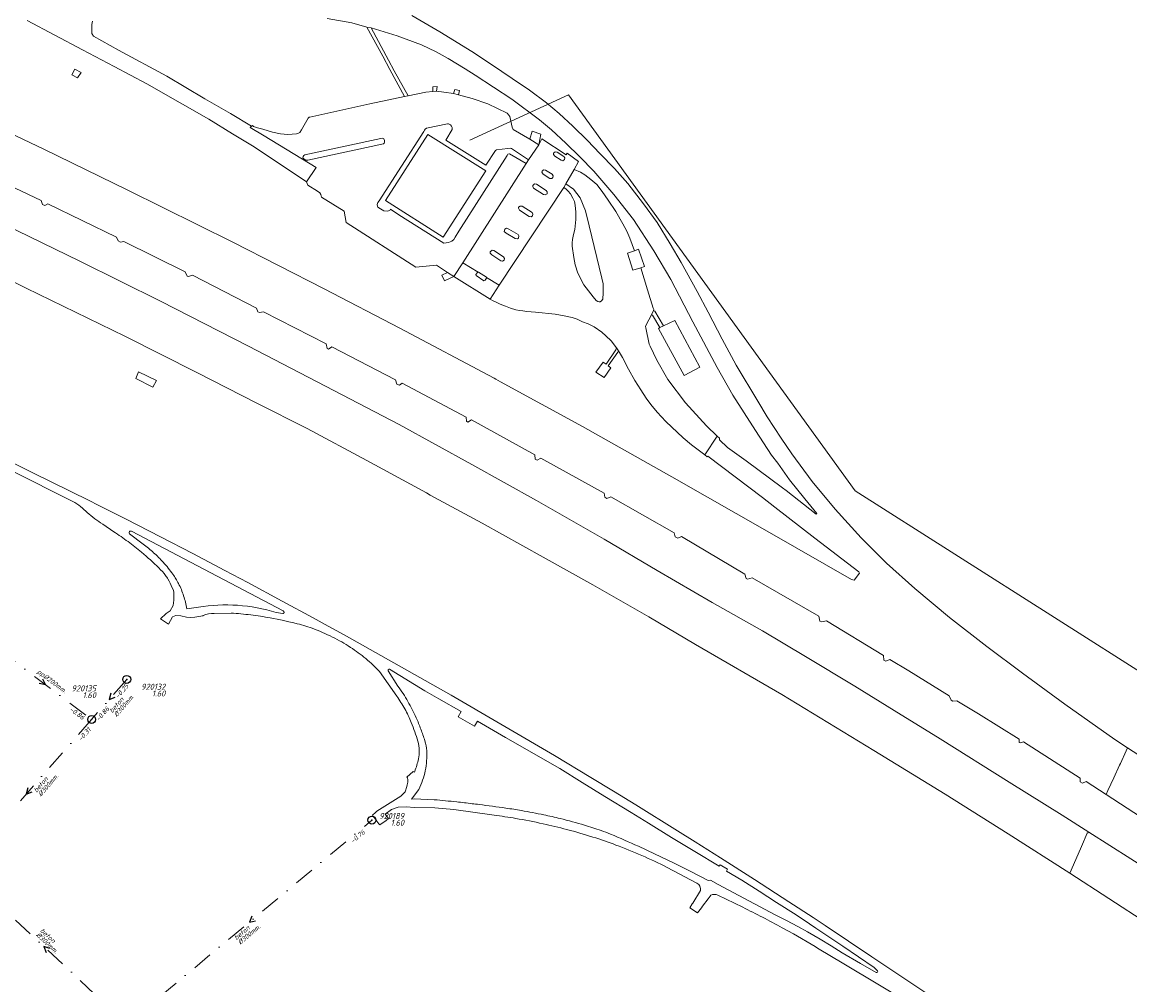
# Model space of a CAD drawing. Extents: x 148869 to 161638, y 453607 to 469810.
# Tile 733 of 1056: x 154697 to 154975, y 468410 to 468652. Entities that reach past the tile are written whole.
import ezdxf
from ezdxf.enums import TextEntityAlignment as Align
from ezdxf.lldxf.tags import DXFTag

# ---------------------------------------------------------------- set-up
doc = ezdxf.new("R2010")
doc.units = 0
doc.header["$PDMODE"] = 32
doc.header["$PDSIZE"] = 2
doc.linetypes.add('RI-VWA', pattern=[11, 5, -3, 0, -3])
doc.layers.get('0').update_dxf_attribs({"linetype": 'CONTINUOUS'})
for name, color, linetype in [('B-OI-RI-BOB-T18-niet meenemen', 252, 'CONTINUOUS'), ('B-OI-RI-DIAMETER-T18-niet meenemen', 252, 'CONTINUOUS'), ('B-OI-RI-MATERIAAL-T18-niet meenemen', 252, 'CONTINUOUS'), ('B-OI-RI-STROOMRICHTING-S-niet meenemen', 252, 'CONTINUOUS'), ('B-OI-RI-VWA_PUTDEKSELHOOGTE-T25-niet meenemen', 252, 'CONTINUOUS'), ('gs dwa', 252, 'CONTINUOUS')]:
    doc.layers.add(name, color=color, linetype=linetype)
for name, color, linetype, lineweight in [('B-OI-RI-DRUKLEIDING-G-niet meenemen', 190, 'RI-PERS', 18), ('B-OI-RI-VACUUMLEIDING-G-niet meenemen', 190, 'RI-VACUUM', 18), ('B-OI-RI-VWA_TRANSPORTLEIDING-G-niet meenemen', 252, 'RI-VWA', 18), ('B-RO-VH-VERHARDING_GESLOTEN-GV', 251, 'CONTINUOUS', 18), ('B-RO-VH-VERHARDING_HALFVERHARDING_GRIND-GV', 251, 'CONTINUOUS', 18), ('B-RO-VH-VERHARDING_OPEN-GV', 251, 'CONTINUOUS', 18)]:
    doc.layers.add(name, color=color, linetype=linetype, lineweight=lineweight)
doc.styles.add('iso15', font='ISO.shx', dxfattribs={"oblique": 15})
doc.styles.add('NLCS-ISO-M750_CURSIEF', font='NLCS-ISO.ttf', dxfattribs={"oblique": 15})
tags = doc.linetypes.add('RI-PERS', pattern='A,7,-2,["P",Standard,S=1.8,R=0,X=-0.5,Y=-0.9],-2,7,-2,[102,NLCS.SHX,S=1,R=180,X=0,Y=0],-2', length=22).pattern_tags.tags
tags[6] = DXFTag(74, 10)
tags = doc.linetypes.add('RI-VACUUM', pattern='A,7,-2,["V",Standard,S=1.8,R=0,X=-0.5,Y=-0.9],-2,7,-2,[102,NLCS.SHX,S=1,R=180,X=0,Y=0],-2', length=22).pattern_tags.tags
tags[6] = DXFTag(74, 10)

# ---------------------------------------------------------------- blocks, each defined once
blk = doc.blocks.new('ACMAP_ANN_TEMPLATE_diam')
at = {"color": 0, "linetype": 'ByBlock', "style": 'iso15', "oblique": 15}
blk.add_attdef('diam', (0.5, -1.3), '', height=1.2, dxfattribs=at)
blk = doc.blocks.new('ACMAP_ANN_TEMPLATE_mat')
at = {"color": 0, "linetype": 'ByBlock', "style": 'iso15', "oblique": 15}
blk.add_attdef('mat', (0.5, 0.2), '', height=1.2, dxfattribs=at)
blk = doc.blocks.new('ACMAP_ANN_TEMPLATE_nap-l')
at = {"color": 0, "linetype": 'ByBlock', "style": 'iso15', "oblique": 15}
blk.add_attdef('nap-l', (3.3, 0.2), '', height=1.2, dxfattribs=at)
blk = doc.blocks.new('ACMAP_ANN_TEMPLATE_nap-r')
at = {"color": 0, "linetype": 'ByBlock', "style": 'iso15', "oblique": 15}
blk.add_attdef('nap-r', text='', height=1.2, dxfattribs=at).set_placement((-4.1, 0.2), align=Align.RIGHT)
blk = doc.blocks.new('ACMAP_ANN_TEMPLATE_puth-dwa')
at = {"color": 0, "linetype": 'ByBlock', "style": 'iso15', "oblique": 15}
blk.add_attdef('puth-dwa', text='', height=1.5, dxfattribs=at).set_placement((2.7, 1), align=Align.RIGHT)
blk = doc.blocks.new('ACMAP_ANN_TEMPLATE_putnr-dwa')
at = {"color": 0, "linetype": 'ByBlock', "style": 'iso15', "oblique": 15}
blk.add_attdef('putnr-dwa', text='', height=1.5, dxfattribs=at).set_placement((2.7, 2.7), align=Align.RIGHT)

msp = doc.modelspace()

# ---------------------------------------------------------------- linework, layer by layer
at = {"layer": 'B-OI-RI-DRUKLEIDING-G-niet meenemen'}
for p, q in [((154833.84, 468633.56), (154809.09, 468622.16)), ((154905.91, 468534), (154833.84, 468633.56)), ((155069.91, 468429.75), (154905.91, 468534))]:
    msp.add_line(p, q, dxfattribs=at)
at = {"layer": 'B-OI-RI-STROOMRICHTING-S-niet meenemen'}
for points in [[(154701.71, 468486.73), (154702.42, 468485.29), (154700.84, 468485.58)], [(154718.85, 468483.14), (154718.45, 468481.58), (154719.94, 468482.19)], [(154698.01, 468459.33), (154697.6, 468457.77), (154699.09, 468458.38)], [(154754.32, 468427.07), (154753.67, 468425.59), (154755.24, 468425.96)], [(154703.56, 468419.01), (154702.02, 468419.46), (154702.58, 468417.96)]]:
    msp.add_lwpolyline(points, dxfattribs=at)
at = {"layer": 'B-OI-RI-VACUUMLEIDING-G-niet meenemen'}
for p, q in [((154833.84, 468633.56), (154809.09, 468622.16)), ((154905.91, 468534), (154833.84, 468633.56)), ((155069.91, 468429.75), (154905.91, 468534))]:
    msp.add_line(p, q, dxfattribs=at)
at = {"layer": 'B-OI-RI-VWA_TRANSPORTLEIDING-G-niet meenemen'}
for p, q in [((154690.81, 468494.02), (154714.04, 468476.55)), ((154722.85, 468486.62), (154714.04, 468476.55)), ((154714.04, 468476.55), (154681.16, 468438.99)), ((154722.88, 468399.94), (154784.47, 468451.25)), ((154722.88, 468399.94), (154681.16, 468438.99))]:
    msp.add_line(p, q, dxfattribs=at)
at = {"layer": 'B-RO-VH-VERHARDING_GESLOTEN-GV', "flags": 128}
for points in [[(154773.22, 468652.78), (154779.4, 468651.72), (154783.22, 468650.59), (154784.28, 468650.4), (154790.86, 468648.45), (154796.9, 468646.17), (154800.65, 468644.4), (154803.61, 468642.71), (154807.9, 468640.15), (154810.42, 468638.54), (154819.66, 468632.48), (154826.6, 468627.3), (154829.57, 468624.76), (154833.21, 468621.46), (154836.76, 468618.01), (154840.24, 468614.37), (154845.29, 468608.5), (154850.2, 468602.2), (154855.29, 468594.32), (154859.57, 468587.17), (154865.14, 468576.52), (154871.28, 468565.04), (154875.18, 468558.05), (154880.86, 468549.16), (154884.92, 468543.02), (154886.47, 468540.95), (154889.46, 468536.8), (154893.3, 468532), (154896.26, 468528.3), (154896.14, 468528.18), (154888.56, 468534.09), (154887.62, 468534.75), (154878.57, 468541.6), (154873.85, 468544.95), (154871.8, 468546.87), (154871.8, 468547.29), (154871.22, 468547.79), (154868.15, 468543.1), (154868.74, 468542.61), (154868.87, 468542.76), (154882.64, 468532.32), (154885.74, 468529.95), (154895.82, 468522.11), (154906.85, 468513.7), (154906.99, 468513.3), (154905.7, 468511.56), (154904.97, 468511.78), (154884.37, 468523.52), (154859.82, 468537.52), (154837.37, 468550.16), (154816.79, 468561.45), (154815.58, 468562.12), (154815.23, 468562.31), (154791.45, 468574.96), (154772.47, 468584.84), (154749.54, 468596.52), (154723.09, 468609.64), (154702.04, 468619.91), (154681.12, 468629.8)], [(154684.87, 468614.81), (154701.36, 468607.02), (154701.7, 468606), (154702.23, 468605.72), (154702.99, 468606.15), (154720.26, 468597.77), (154720.66, 468596.85), (154721.32, 468596.55), (154722.15, 468596.72), (154737.57, 468589.05), (154738.03, 468588), (154738.35, 468587.88), (154739.36, 468588.23), (154755.48, 468579.93), (154755.79, 468579.06), (154756.24, 468578.87), (154757.24, 468579.02), (154772.99, 468571.02), (154773.24, 468569.82), (154773.55, 468569.67), (154774.38, 468570.27), (154790.43, 468561.92), (154790.73, 468560.88), (154791.39, 468560.61), (154792.08, 468561.1), (154808.15, 468552.54), (154808.27, 468551.5), (154808.62, 468551.29), (154809.5, 468551.88), (154825.45, 468543.11), (154825.53, 468542), (154825.99, 468541.76), (154826.96, 468542.28), (154842.85, 468533.43), (154843.03, 468532.4), (154843.55, 468532.11), (154844.54, 468532.49), (154860.47, 468523.5), (154860.69, 468522.43), (154861.32, 468522.16), (154862.27, 468522.54), (154878.21, 468513.05), (154878.52, 468512), (154878.85, 468511.84), (154880.06, 468512.16), (154896.76, 468502.5), (154897.08, 468501.28), (154897.46, 468501.07), (154898.7, 468501.35), (154913.03, 468492.63), (154913.14, 468491.46), (154913.66, 468491.17), (154914.64, 468491.61), (154919.37, 468488.76), (154929.55, 468482.46), (154930.07, 468481.39), (154930.47, 468481.17), (154931.47, 468481.24), (154936.94, 468477.93), (154947.17, 468471.59), (154947.15, 468470.79), (154947.35, 468470.64), (154948.19, 468470.92), (154962.44, 468461.8), (154962.5, 468460.85), (154963.03, 468460.55), (154963.95, 468460.92), (154969, 468457.73), (154969.43, 468458.67), (154970.9, 468461.87), (154972.39, 468465.1), (154972.58, 468465.51), (154974.04, 468468.7), (154974.39, 468469.46), (154971.21, 468471.54), (154958.64, 468480.41), (154947.94, 468488.16), (154939.03, 468494.88), (154929.63, 468502.18), (154920.89, 468509.51), (154913.84, 468515.86), (154907.41, 468522.25), (154900.92, 468529.4), (154895.15, 468536.35), (154890.04, 468543.34), (154887.3, 468547.24), (154883.81, 468552.61), (154881.46, 468556.56), (154876.05, 468565.64), (154872.5, 468572.17), (154869.01, 468578.91), (154866.21, 468584.15), (154862.21, 468591.43), (154859.45, 468596.14), (154856.15, 468601.46), (154852.7, 468606.19), (154848.8, 468611.26), (154845.43, 468615.07), (154841.77, 468618.87), (154838.66, 468622.13), (154834.97, 468625.71), (154831.51, 468628.85), (154828.36, 468631.58), (154824.06, 468634.74), (154819.76, 468637.72), (154814.5, 468641.22), (154809.62, 468644.45), (154801.51, 468649.45), (154794.53, 468653.55)], [(154697.84, 468652.24), (154711.75, 468644.88), (154719.73, 468640.66), (154727.91, 468636.31), (154736.27, 468631.54), (154743.45, 468627.42), (154749.47, 468623.8), (154754.91, 468620.47), (154768.05, 468611.71), (154770.42, 468615.29), (154757.41, 468623.3), (154753.9, 468625.38), (154754.22, 468625.72), (154748.9, 468628.89), (154742.49, 468632.61), (154732.89, 468638.29), (154720.8, 468644.84), (154714.49, 468648.34), (154714.11, 468648.97), (154714.05, 468650.46), (154714.09, 468651.24), (154714.24, 468652.08)], [(154679.96, 468593.58), (154697.58, 468585), (154722.35, 468572.88), (154740.51, 468563.76), (154755.52, 468556.08), (154768.23, 468549.68), (154783.2, 468541.66), (154798.21, 468533.49), (154799.12, 468532.91), (154812.2, 468525.91), (154827.52, 468517.34), (154840.02, 468510.42), (154854.09, 468502.34), (154865.81, 468495.43), (154887.53, 468482.85), (154910.63, 468468.78), (154928.52, 468457.75), (154944.37, 468447.82), (154959.88, 468437.9), (154961.38, 468441.34), (154962.82, 468444.64), (154964.26, 468447.94), (154964.63, 468448.23), (154957.95, 468452.49), (154944.65, 468460.76), (154927.26, 468471.71), (154915.76, 468478.81), (154905.86, 468484.93), (154893.48, 468492.41), (154882.67, 468498.81), (154869.97, 468505.95), (154856.17, 468514.01), (154842.82, 468521.89), (154825.82, 468531.59), (154809.56, 468540.63), (154791.34, 468550.68), (154774.88, 468559.29), (154753.46, 468570.4), (154731.32, 468581.67), (154711.03, 468591.77), (154692.11, 468601)], [(154983.82, 468463.3), (154974.39, 468469.46), (154974.04, 468468.7), (154972.58, 468465.51), (154972.39, 468465.1), (154970.9, 468461.87), (154969.43, 468458.67), (154969, 468457.73), (154979.56, 468450.82)]]:
    msp.add_lwpolyline(points, dxfattribs=at)
for points in [[(154711.42, 468639.23), (154709.77, 468639.99), (154709.09, 468638.62), (154710.52, 468637.83)], [(154826.4, 468620.99), (154823.86, 468617.25), (154823.22, 468616.31), (154807.3, 468591.35), (154811.17, 468588.99), (154811.26, 468589.03), (154813.26, 468587.73), (154813.25, 468587.68), (154816.49, 468585.7), (154832.68, 468610.26), (154833.23, 468611.22), (154835.3, 468614.78), (154836.38, 468616.79), (154833.56, 468618.93), (154833.28, 468618.53), (154827.2, 468622.52)], [(154830.55, 468619.26), (154831.03, 468619.17), (154832.67, 468618.09), (154832.96, 468617.74), (154832.9, 468617.33), (154832.42, 468617), (154832.04, 468617.13), (154830.42, 468618.18), (154830.11, 468618.59), (154830.14, 468618.9)], [(154827.56, 468614.75), (154828.11, 468614.67), (154829.75, 468613.6), (154830.03, 468613.22), (154829.94, 468612.8), (154829.68, 468612.51), (154829.17, 468612.51), (154827.5, 468613.62), (154827.14, 468614.12), (154827.22, 468614.4)], [(154825.37, 468611.2), (154825.87, 468611.1), (154828.27, 468609.53), (154828.52, 468609.19), (154828.48, 468608.72), (154828.02, 468608.45), (154827.6, 468608.52), (154825.12, 468610.11), (154824.89, 468610.53), (154824.94, 468610.8)], [(154821.76, 468605.63), (154822.26, 468605.56), (154824.72, 468603.98), (154824.9, 468603.54), (154824.86, 468603.16), (154824.48, 468602.9), (154823.99, 468603.01), (154821.54, 468604.61), (154821.32, 468605.06), (154821.34, 468605.31)], [(154821.22, 468598.5), (154821.39, 468598.1), (154821.32, 468597.58), (154821.04, 468597.39), (154820.48, 468597.43), (154818.23, 468598.83), (154817.75, 468599.26), (154817.86, 468599.79), (154818.29, 468600.05), (154818.9, 468599.8)], [(154814.67, 468594.49), (154815.09, 468594.45), (154817.58, 468592.88), (154817.82, 468592.46), (154817.69, 468592), (154817.28, 468591.78), (154816.88, 468591.84), (154814.57, 468593.35), (154814.21, 468593.77), (154814.23, 468594.15)], [(154850.43, 468594.34), (154848.71, 468593.76), (154850.08, 468589.54), (154852.05, 468590.07), (154853, 468590.46), (154851.49, 468594.74)], [(154857.73, 468575.53), (154856.83, 468575.12), (154856.5, 468574.8), (154862.94, 468563), (154866.9, 468565.13), (154860.61, 468576.82)], [(154725.18, 468562.26), (154729.38, 468560.08), (154730.35, 468561.73), (154725.82, 468563.97)], [(154996.99, 468413.55), (154999.92, 468416.02), (155002.81, 468418.45), (155005.65, 468420.83), (155006.17, 468421.27), (154991, 468431.5), (154964.63, 468448.23), (154964.26, 468447.94), (154962.82, 468444.64), (154961.38, 468441.34), (154959.88, 468437.9), (154979.45, 468425.18)]]:
    msp.add_lwpolyline(points, close=True, dxfattribs=at)
at = {"layer": 'B-RO-VH-VERHARDING_HALFVERHARDING_GRIND-GV', "flags": 128}
for points in [[(154664.45, 468553.44), (154679.48, 468546.23), (154679.75, 468545.78), (154681.71, 468544.8), (154682.76, 468544.68), (154707.8, 468532.12)], [(154925.16, 468406.82), (154917.64, 468411.88), (154910.12, 468416.92), (154898.37, 468424.78), (154895.36, 468426.77), (154889.28, 468430.74), (154880.6, 468436.34), (154872.1, 468441.77), (154865.72, 468445.8), (154861.31, 468448.55), (154850.77, 468455.06), (154845.15, 468458.51), (154839.53, 468461.94), (154830.36, 468467.52), (154804.42, 468482.64), (154777.47, 468497.83), (154773.51, 468500), (154769.71, 468502.08), (154761.92, 468506.3), (154753.26, 468510.96), (154747.49, 468514.03), (154739.46, 468518.25), (154731.36, 468522.45), (154722.73, 468526.88), (154715.64, 468530.46), (154713.44, 468531.56), (154699.25, 468538.55), (154690.77, 468542.74)], [(154711.7, 468529.7), (154712.94, 468528.59)], [(154716.81, 468525.61), (154719.61, 468523.73)], [(154726.97, 468520.62), (154723.59, 468523.25)], [(154724.03, 468523.87), (154762.2, 468503.85)], [(154734.3, 468509.68), (154734.57, 468509.07), (154734.63, 468508.85)], [(154734.7, 468507.36), (154734.68, 468506.53), (154734.49, 468505.19), (154733.8, 468503.83), (154732.73, 468503.18), (154731.34, 468501.85)], [(154733.34, 468500.49), (154734.32, 468502.34), (154735.16, 468502.69), (154736.46, 468502.57), (154737.88, 468502.3), (154738.94, 468502.2), (154739.98, 468502.26), (154741.97, 468502.64), (154742.06, 468502.67)], [(154740.87, 468504.78), (154737.96, 468504.38)], [(154744.84, 468503.21), (154749.09, 468503.28)], [(154762.07, 468503.15), (154760.42, 468503.47)], [(154767.89, 468500), (154769.42, 468499.48)], [(154786.4, 468488.59), (154790.7, 468482.45)], [(154791.02, 468484.94), (154788.58, 468488.81)], [(154788.87, 468489.23), (154797.79, 468483.76), (154801.3, 468481.73), (154806.87, 468478.52), (154806.12, 468477.23), (154810.24, 468474.85), (154810.98, 468476.14), (154818.08, 468472.04), (154831.68, 468464.19), (154837.35, 468460.69), (154843.04, 468457.2), (154849.59, 468453.2), (154853.98, 468450.51), (154859.8, 468446.92), (154865.61, 468443.32), (154871.77, 468439.69), (154871.98, 468440.02), (154873.87, 468438.88), (154873.56, 468438.39), (154877.46, 468436.12), (154881.83, 468433.35), (154886.19, 468430.56), (154891.07, 468427.4), (154894.41, 468425.2), (154896.06, 468424.1), (154902.79, 468419.56), (154906.73, 468416.89), (154910.67, 468414.21), (154911.55, 468413.32)], [(154795.23, 468463.51), (154795.14, 468463.28), (154794.83, 468463.46), (154793.22, 468462.02), (154793.38, 468461.84), (154793.52, 468461.39), (154793.47, 468460.77), (154793.34, 468460.15), (154793.25, 468459.7), (154792.79, 468458.35), (154791.78, 468457.25), (154785.72, 468453.46), (154785.34, 468453.14), (154784.58, 468452.48)], [(154800.13, 468456.38), (154800.1, 468456.39), (154795.13, 468456.58), (154794.39, 468456.48), (154796.24, 468458.95)], [(154786.44, 468450.03), (154788.02, 468451.16), (154788.64, 468451.62), (154788.4, 468451.95), (154787.82, 468452.76), (154789.43, 468453.93), (154791.08, 468454.47), (154793.16, 468454.57), (154795.08, 468454.43), (154800.31, 468454.31), (154805.07, 468453.9), (154815.21, 468452.49)], [(154911.24, 468412.94), (154907.29, 468415.21), (154902.62, 468417.89), (154899.88, 468419.62), (154897.1, 468421.31), (154893.91, 468423.17), (154891.55, 468424.49), (154888.69, 468425.99), (154885.8, 468427.42), (154871.5, 468435.1), (154869.58, 468436.18), (154868.99, 468436.05), (154864.66, 468438.31), (154860.28, 468440.5), (154855.49, 468442.8), (154851.46, 468444.66)], [(154858.69, 468439.36), (154866.15, 468435.43)], [(154867.03, 468433.53), (154865.11, 468430.41), (154865, 468430.23), (154865, 468430.23), (154864.39, 468429.23), (154866.33, 468427.94), (154867.27, 468429.22), (154867.58, 468429.63), (154868.96, 468431.49), (154869.46, 468432.16), (154869.63, 468432.39)], [(154871.39, 468432.36), (154877.68, 468429.33)], [(154887.59, 468424.2), (154890.4, 468422.63), (154895.86, 468419.45), (154896.49, 468419.07), (154903.05, 468415.1), (154920.14, 468404.86), (154922.81, 468401.89), (154925.57, 468398.83), (154928.49, 468395.36), (154928.59, 468395.25), (154930.7, 468392.75), (154931.29, 468391.63), (154932.77, 468388.83), (154933.4, 468386.49)]]:
    msp.add_lwpolyline(points, dxfattribs=at)
at = {"layer": 'B-RO-VH-VERHARDING_HALFVERHARDING_GRIND-GV'}
for points in [[(154707.8, 468532.12, -0.075933), (154711.7, 468529.7)], [(154712.94, 468528.59, 0.038129), (154716.81, 468525.61)], [(154719.61, 468523.73, -0.016905), (154723.19, 468521.26)], [(154723.45, 468523.61, -0.539814), (154724.03, 468523.87)], [(154723.59, 468523.25, -0.27291), (154723.45, 468523.61)], [(154723.19, 468521.26, -0.017029), (154726.6, 468518.57)], [(154729.62, 468518.48, 0.027109), (154726.97, 468520.62)], [(154726.6, 468518.57, -0.016678), (154730.91, 468514.66)], [(154732.03, 468516.07, 0.026747), (154729.62, 468518.48)], [(154730.91, 468514.66, -0.038243), (154732.62, 468512.74)], [(154734.46, 468513.04, 0.027105), (154732.03, 468516.07)], [(154732.62, 468512.74, -0.037534), (154733.19, 468511.87)], [(154733.19, 468511.87, -0.016033), (154734.3, 468509.68)], [(154735.88, 468510.72, 0.038988), (154734.46, 468513.04)], [(154737.16, 468507.63, 0.039278), (154735.88, 468510.72)], [(154734.63, 468508.85, -0.047323), (154734.73, 468507.88)], [(154734.73, 468507.88, -0.025144), (154734.7, 468507.36)], [(154737.96, 468504.38, 0.036653), (154737.16, 468507.63)], [(154760.42, 468503.47, 0.11523), (154740.87, 468504.78)], [(154742.06, 468502.67, -0.137547), (154744.84, 468503.21)], [(154749.09, 468503.28, -0.015375), (154754.02, 468502.84)], [(154754.02, 468502.84, -0.015515), (154758.93, 468502.09)], [(154762.29, 468503.24, -0.159639), (154762.07, 468503.15)], [(154762.2, 468503.85, -0.516399), (154762.29, 468503.24)], [(154731.34, 468501.85, -0.003902), (154733.34, 468500.49)], [(154758.93, 468502.09, -0.015557), (154765.68, 468500.62)], [(154765.68, 468500.62, -0.015724), (154767.89, 468500)], [(154769.42, 468499.48, -0.027181), (154774.58, 468497.26)], [(154774.58, 468497.26, -0.029651), (154779.09, 468494.68)], [(154779.09, 468494.68, -0.029258), (154782.92, 468491.85)], [(154782.92, 468491.85, -0.029253), (154786.4, 468488.59)], [(154788.58, 468488.81, -0.662134), (154788.87, 468489.23)], [(154793.51, 468481.09, 0.026513), (154791.02, 468484.94)], [(154790.7, 468482.45, -0.028486), (154792.73, 468479.21)], [(154795.58, 468477, 0.02645), (154793.51, 468481.09)], [(154792.73, 468479.21, -0.02882), (154794.37, 468475.77)], [(154794.37, 468475.77, -0.02827), (154796, 468471.06)], [(154796.77, 468474.09, 0.021205), (154795.58, 468477)], [(154797.78, 468471.2, 0.013098), (154796.77, 468474.09)], [(154796, 468471.06, -0.061104), (154796.35, 468468.76)], [(154798.24, 468468.68, 0.065404), (154797.78, 468471.2)], [(154796.16, 468466.63, -0.039454), (154795.23, 468463.51)], [(154796.35, 468468.76, -0.0615), (154796.16, 468466.63)], [(154797.87, 468463.68, 0.064674), (154798.24, 468468.68)], [(154796.24, 468458.95, 0.064471), (154797.87, 468463.68)], [(154805.78, 468455.83, 0.004417), (154800.13, 468456.38)], [(154809.65, 468455.38, 0.003191), (154805.78, 468455.83)], [(154811.42, 468455.17, 0.001186), (154809.65, 468455.38)], [(154818.17, 468454.26, 0.004295), (154811.42, 468455.17)], [(154784.58, 468452.48, -0.002733), (154786.44, 468450.03)], [(154815.21, 468452.49, -0.010691), (154820.62, 468451.67)], [(154822.04, 468453.65, 0.007982), (154818.17, 468454.26)], [(154827.67, 468452.58, 0.007832), (154822.04, 468453.65)], [(154831.8, 468451.65, 0.010385), (154827.67, 468452.58)], [(154820.62, 468451.67, -0.010824), (154827.47, 468450.34)], [(154827.47, 468450.34, -0.011831), (154833.47, 468448.89)], [(154837.88, 468450, 0.010359), (154831.8, 468451.65)], [(154842.07, 468448.64, 0.014776), (154837.88, 468450)], [(154833.47, 468448.89, -0.011753), (154840.01, 468446.99)], [(154840.01, 468446.99, -0.013292), (154845.79, 468444.99)], [(154844.44, 468447.72, 0.014705), (154842.07, 468448.64)], [(154851.46, 468444.66, 0.004852), (154844.44, 468447.72)], [(154845.79, 468444.99, -0.013505), (154852.31, 468442.34)], [(154852.31, 468442.34, -0.013212), (154858.69, 468439.36)], [(154866.15, 468435.43, -0.340605), (154867.03, 468433.53)], [(154869.63, 468432.39, -0.220141), (154871.39, 468432.36)], [(154877.68, 468429.33, -0.005772), (154882.66, 468426.82)], [(154882.66, 468426.82, -0.005695), (154887.59, 468424.2)], [(154911.55, 468413.32, -0.858502), (154911.24, 468412.94)]]:
    msp.add_lwpolyline(points, format="xyb", dxfattribs=at)
at = {"layer": 'B-RO-VH-VERHARDING_OPEN-GV', "flags": 128}
for points in [[(154784.28, 468650.4), (154783.22, 468650.59), (154787.22, 468643.34), (154788.99, 468639.97), (154792.63, 468633.12), (154793.57, 468633.32), (154790.06, 468639.6), (154788.62, 468642.28)], [(154823.86, 468617.25), (154826.4, 468620.99), (154824.15, 468622.44), (154820.01, 468624.86), (154819.86, 468625), (154819.71, 468625.48), (154819.12, 468628.17), (154818.88, 468628.44), (154818.43, 468628.99), (154813.59, 468631.31), (154809.7, 468632.66), (154806.23, 468633.62), (154804.99, 468633.91), (154802.55, 468634.25), (154800.73, 468634.46), (154799.81, 468634.43), (154798.06, 468634.27), (154793.57, 468633.32), (154792.63, 468633.12), (154783.94, 468631.32), (154768.91, 468627.99), (154768.7, 468627.97), (154768.43, 468627.69), (154766.79, 468624.78), (154766.36, 468624.1), (154766.02, 468623.97), (154765.51, 468623.8), (154763.33, 468623.61), (154761.49, 468623.77), (154759.46, 468624.19), (154757.07, 468624.91), (154755.7, 468625.27), (154754.7, 468625.65), (154754.46, 468625.84), (154754.22, 468625.72), (154753.9, 468625.38), (154757.41, 468623.3), (154770.42, 468615.29), (154768.05, 468611.71), (154768.39, 468610.9), (154770.81, 468609.38), (154771.38, 468608.95), (154771.65, 468608.53), (154771.81, 468607.87), (154777.48, 468604.32), (154777.96, 468601.48), (154795.52, 468590.23), (154800.69, 468590.75), (154803.47, 468588.93), (154805.09, 468587.89), (154807.3, 468591.35), (154823.22, 468616.31), (154819.07, 468618.74), (154818.63, 468618.69), (154818.48, 468618.35), (154806.35, 468599.27), (154805.39, 468597.81), (154805.04, 468597.22), (154804.59, 468596.83), (154803.7, 468596.49), (154802.52, 468596.25), (154791.23, 468603.41), (154789.17, 468604.82), (154788.98, 468604.54), (154788.3, 468604.36), (154787.47, 468604.42), (154786.59, 468604.9), (154785.99, 468605.3), (154785.84, 468605.61), (154785.8, 468605.98), (154785.87, 468606.23), (154785.96, 468606.49), (154786.3, 468606.91), (154797.49, 468624.38), (154797.65, 468624.69), (154797.87, 468624.92), (154798.16, 468625.21), (154803.47, 468626.31), (154803.71, 468626.28), (154804.19, 468626.02), (154804.45, 468625.7), (154804.61, 468625.33), (154804.68, 468624.9), (154803.02, 468622.15), (154813.07, 468615.91), (154815.53, 468619.61), (154815.78, 468619.75), (154818.65, 468620.08), (154819.24, 468620.16), (154819.57, 468620.07)], [(154800.73, 468634.46), (154800.9, 468635.64), (154799.8, 468635.57), (154799.81, 468634.43)], [(154804.99, 468633.91), (154806.23, 468633.62), (154806.45, 468634.63), (154805.31, 468634.96)], [(154823.86, 468617.25), (154819.57, 468620.07), (154819.24, 468620.16), (154818.65, 468620.08), (154815.78, 468619.75), (154815.53, 468619.61), (154813.07, 468615.91), (154803.02, 468622.15), (154804.68, 468624.9), (154804.61, 468625.33), (154804.45, 468625.7), (154804.19, 468626.02), (154803.71, 468626.28), (154803.47, 468626.31), (154798.16, 468625.21), (154797.87, 468624.92), (154797.65, 468624.69), (154797.49, 468624.38), (154786.3, 468606.91), (154785.96, 468606.49), (154785.87, 468606.23), (154785.8, 468605.98), (154785.84, 468605.61), (154785.99, 468605.3), (154786.59, 468604.9), (154787.47, 468604.42), (154788.3, 468604.36), (154788.98, 468604.54), (154789.17, 468604.82), (154791.23, 468603.41), (154802.52, 468596.25), (154803.7, 468596.49), (154804.59, 468596.83), (154805.04, 468597.22), (154805.39, 468597.81), (154806.35, 468599.27), (154818.48, 468618.35), (154818.63, 468618.69), (154819.07, 468618.74), (154823.22, 468616.31)], [(154787.03, 468622.69), (154786.71, 468622.59), (154767.65, 468618.46), (154767.36, 468618.32), (154767.23, 468618.11), (154767.15, 468617.72), (154767.46, 468617.37), (154767.88, 468617.16), (154768.39, 468617.17), (154787.37, 468621.22), (154787.55, 468621.39), (154787.65, 468621.59), (154787.65, 468622.11), (154787.5, 468622.5), (154787.3, 468622.62)], [(154787.03, 468622.69), (154787.3, 468622.62), (154787.5, 468622.5), (154787.65, 468622.11), (154787.65, 468621.59), (154787.55, 468621.39), (154787.37, 468621.22), (154768.39, 468617.17), (154767.88, 468617.16), (154767.46, 468617.37), (154767.15, 468617.72), (154767.23, 468618.11), (154767.36, 468618.32), (154767.65, 468618.46), (154786.71, 468622.59)], [(154813.11, 468614.49), (154802.4, 468597.79), (154787.85, 468606.99), (154798.5, 468623.59)], [(154824.15, 468622.44), (154826.4, 468620.99), (154826.9, 468623.73), (154824.73, 468624.46)], [(154830.55, 468619.26), (154830.14, 468618.9), (154830.11, 468618.59), (154830.42, 468618.18), (154832.04, 468617.13), (154832.42, 468617), (154832.9, 468617.33), (154832.96, 468617.74), (154832.67, 468618.09), (154831.03, 468619.17)], [(154871.22, 468547.79), (154868.54, 468550.41), (154863.26, 468556.14), (154858.82, 468562.04), (154856.11, 468566.9), (154854.38, 468570.36), (154854.18, 468570.91), (154853.3, 468574.97), (154853.25, 468575.34), (154853.36, 468575.78), (154854.7, 468578.31), (154855.23, 468579.36), (154855.3, 468579.61), (154855.15, 468579.92), (154853.76, 468584.59), (154852.05, 468590.07), (154850.08, 468589.54), (154848.71, 468593.76), (154850.43, 468594.34), (154849.29, 468597.52), (154848.52, 468599.3), (154847.56, 468601.17), (154845.75, 468604.22), (154843.83, 468607.1), (154842.35, 468609.27), (154841.01, 468611.03), (154839.5, 468612.31), (154837.96, 468613.45), (154836.91, 468614.14), (154835.3, 468614.78), (154833.23, 468611.22), (154835.17, 468609.86), (154836.79, 468607.71), (154838.11, 468604.43), (154839.08, 468600.61), (154842.27, 468587.49), (154842.58, 468586.03), (154842.61, 468583.83), (154842.48, 468582.2), (154842.16, 468581.76), (154841.86, 468581.56), (154841.57, 468581.53), (154841.23, 468581.61), (154840.84, 468581.84), (154840.1, 468582.79), (154837.77, 468585.85), (154836.26, 468588.76), (154835.59, 468590.87), (154835.19, 468592.7), (154834.77, 468595.5), (154834.78, 468596.39), (154834.87, 468597.24), (154835.14, 468598.49), (154835.45, 468599.75), (154835.69, 468602.24), (154835.72, 468604.09), (154835.53, 468605.82), (154835.35, 468606.8), (154834.96, 468607.61), (154834.4, 468608.67), (154833.82, 468609.37), (154833.32, 468609.86), (154832.68, 468610.26), (154816.49, 468585.7), (154814.19, 468582.21), (154814.77, 468581.85), (154815.7, 468581.44), (154816.74, 468580.95), (154818.07, 468580.43), (154819.31, 468579.98), (154820.62, 468579.55), (154821.57, 468579.34), (154822.37, 468579.25), (154823.44, 468579.11), (154825.6, 468578.95), (154830.55, 468578.48), (154832.79, 468578.05), (154834.78, 468577.61), (154836.02, 468577.19), (154837.4, 468576.55), (154838.79, 468576.03), (154840.33, 468575.24), (154842.24, 468573.95), (154843.29, 468572.98), (154844.57, 468571.71), (154845.97, 468570), (154846.45, 468569.22), (154847.43, 468567.52), (154848.98, 468564.65), (154850.57, 468561.73), (154852.02, 468559.4), (154853.42, 468557.34), (154854.58, 468555.71), (154856.15, 468553.82), (154858.3, 468551.47), (154862.66, 468547.38), (154864.83, 468545.59), (154868.15, 468543.1)], [(154827.56, 468614.75), (154827.22, 468614.4), (154827.14, 468614.12), (154827.5, 468613.62), (154829.17, 468612.51), (154829.68, 468612.51), (154829.94, 468612.8), (154830.03, 468613.22), (154829.75, 468613.6), (154828.11, 468614.67)], [(154825.37, 468611.2), (154824.94, 468610.8), (154824.89, 468610.53), (154825.12, 468610.11), (154827.6, 468608.52), (154828.02, 468608.45), (154828.48, 468608.72), (154828.52, 468609.19), (154828.27, 468609.53), (154825.87, 468611.1)], [(154833.23, 468611.22), (154832.68, 468610.26), (154833.32, 468609.86), (154833.82, 468609.37), (154834.4, 468608.67), (154834.96, 468607.61), (154835.35, 468606.8), (154835.53, 468605.82), (154835.72, 468604.09), (154835.69, 468602.24), (154835.45, 468599.75), (154835.14, 468598.49), (154834.87, 468597.24), (154834.78, 468596.39), (154834.77, 468595.5), (154835.19, 468592.7), (154835.59, 468590.87), (154836.26, 468588.76), (154837.77, 468585.85), (154840.1, 468582.79), (154840.84, 468581.84), (154841.23, 468581.61), (154841.57, 468581.53), (154841.86, 468581.56), (154842.16, 468581.76), (154842.48, 468582.2), (154842.61, 468583.83), (154842.58, 468586.03), (154842.27, 468587.49), (154839.08, 468600.61), (154838.11, 468604.43), (154836.79, 468607.71), (154835.17, 468609.86)], [(154821.76, 468605.63), (154821.34, 468605.31), (154821.32, 468605.06), (154821.54, 468604.61), (154823.99, 468603.01), (154824.48, 468602.9), (154824.86, 468603.16), (154824.9, 468603.54), (154824.72, 468603.98), (154822.26, 468605.56)], [(154821.22, 468598.5), (154818.9, 468599.8), (154818.29, 468600.05), (154817.86, 468599.79), (154817.75, 468599.26), (154818.23, 468598.83), (154820.48, 468597.43), (154821.04, 468597.39), (154821.32, 468597.58), (154821.39, 468598.1)], [(154814.67, 468594.49), (154814.23, 468594.15), (154814.21, 468593.77), (154814.57, 468593.35), (154816.88, 468591.84), (154817.28, 468591.78), (154817.69, 468592), (154817.82, 468592.46), (154817.58, 468592.88), (154815.09, 468594.45)], [(154807.3, 468591.35), (154805.09, 468587.89), (154814.19, 468582.21), (154816.49, 468585.7), (154813.25, 468587.68), (154813.24, 468587.46), (154812.91, 468586.99), (154812.62, 468586.82), (154810.68, 468588.12), (154810.63, 468588.39), (154810.99, 468588.91), (154811.17, 468588.99)], [(154803.47, 468588.93), (154802.03, 468588.26), (154802.71, 468586.82), (154805.09, 468587.89)], [(154813.25, 468587.68), (154813.26, 468587.73), (154811.26, 468589.03), (154811.17, 468588.99), (154810.99, 468588.91), (154810.63, 468588.39), (154810.68, 468588.12), (154812.62, 468586.82), (154812.91, 468586.99), (154813.24, 468587.46)], [(154856.83, 468575.12), (154857.73, 468575.53), (154855.6, 468579.18), (154855.23, 468579.36), (154854.7, 468578.31), (154855.02, 468578.21)], [(154845.97, 468570), (154845.79, 468569.51), (154843.34, 468565.83), (154842.55, 468566.37), (154840.78, 468563.84), (154842.86, 468562.5), (154844.54, 468564.95), (154843.82, 468565.43), (154846.24, 468568.92), (154846.45, 468569.22)]]:
    msp.add_lwpolyline(points, close=True, dxfattribs=at)
at = {"layer": 'gs dwa'}
for p in [(154722.85, 468486.62), (154714.04, 468476.55), (154784.47, 468451.25)]:
    msp.add_point(p, dxfattribs=at)

# ---------------------------------------------------------------- block references
at = {"layer": 'B-OI-RI-BOB-T18-niet meenemen'}
ref = msp.add_blockref('ACMAP_ANN_TEMPLATE_nap-l', (154718.68, 468479.12), dxfattribs=dict(at, rotation=48.81810322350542))
ref.add_attrib('nap-l', '-0.25', (154720.7, 468481.74), dxfattribs={"layer": '0', "color": 0, "linetype": 'ByBlock', "height": 1.2, "rotation": 48.8181, "style": 'NLCS-ISO-M750_CURSIEF', "oblique": 15})
ref = msp.add_blockref('ACMAP_ANN_TEMPLATE_nap-r', (154714.82, 468473.77), dxfattribs=dict(at, rotation=323.0551956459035))
ref.add_attrib('nap-r', '-0.86', dxfattribs={"layer": '0', "color": 0, "linetype": 'ByBlock', "height": 1.2, "rotation": 323.0552, "style": 'NLCS-ISO-M750_CURSIEF', "oblique": 15}).set_placement((154711.67, 468476.4), align=Align.RIGHT)
ref = msp.add_blockref('ACMAP_ANN_TEMPLATE_nap-l', (154713.8, 468473.37), dxfattribs=dict(at, rotation=48.80111785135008))
ref.add_attrib('nap-l', '-0.86', (154715.82, 468475.98), dxfattribs={"layer": '0', "color": 0, "linetype": 'ByBlock', "height": 1.2, "rotation": 48.8011, "style": 'NLCS-ISO-M750_CURSIEF', "oblique": 15})
ref = msp.add_blockref('ACMAP_ANN_TEMPLATE_nap-r', (154716.77, 468476.83), dxfattribs=dict(at, rotation=48.81810322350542))
ref.add_attrib('nap-r', '-0.31', dxfattribs={"layer": '0', "color": 0, "linetype": 'ByBlock', "height": 1.2, "rotation": 48.8181, "style": 'NLCS-ISO-M750_CURSIEF', "oblique": 15}).set_placement((154713.92, 468473.87), align=Align.RIGHT)
ref = msp.add_blockref('ACMAP_ANN_TEMPLATE_nap-r', (154786.13, 468450.43), dxfattribs=dict(at, rotation=39.79733486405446))
ref.add_attrib('nap-r', '-0.76', dxfattribs={"layer": '0', "color": 0, "linetype": 'ByBlock', "height": 1.2, "rotation": 39.7973, "style": 'NLCS-ISO-M750_CURSIEF', "oblique": 15}).set_placement((154782.85, 468447.96), align=Align.RIGHT)
at = {"layer": 'B-OI-RI-DIAMETER-T18-niet meenemen'}
ref = msp.add_blockref('ACMAP_ANN_TEMPLATE_diam', (154700.58, 468489.67), dxfattribs=dict(at, rotation=323.0551956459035))
ref.add_attrib('diam', 'pp%%c200mm.', (154700.2, 468488.33), dxfattribs={"layer": '0', "color": 0, "linetype": 'ByBlock', "height": 1.2, "rotation": 323.0552, "style": 'NLCS-ISO-M750_CURSIEF', "oblique": 15})
ref = msp.add_blockref('ACMAP_ANN_TEMPLATE_diam', (154719.03, 468477.57), dxfattribs=dict(at, rotation=48.81810322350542))
ref.add_attrib('diam', '%%c300mm.', (154720.34, 468477.09), dxfattribs={"layer": '0', "color": 0, "linetype": 'ByBlock', "height": 1.2, "rotation": 48.8181, "style": 'NLCS-ISO-M750_CURSIEF', "oblique": 15})
ref = msp.add_blockref('ACMAP_ANN_TEMPLATE_diam', (154700, 468457.57), dxfattribs=dict(at, rotation=48.80111785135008))
ref.add_attrib('diam', '%%c300mm.', (154701.3, 468457.09), dxfattribs={"layer": '0', "color": 0, "linetype": 'ByBlock', "height": 1.2, "rotation": 48.8011, "style": 'NLCS-ISO-M750_CURSIEF', "oblique": 15})
ref = msp.add_blockref('ACMAP_ANN_TEMPLATE_diam', (154750.15, 468420.55), dxfattribs=dict(at, rotation=39.79733486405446))
ref.add_attrib('diam', '%%c300mm.', (154751.36, 468419.87), dxfattribs={"layer": '0', "color": 0, "linetype": 'ByBlock', "height": 1.2, "rotation": 39.7973, "style": 'NLCS-ISO-M750_CURSIEF', "oblique": 15})
ref = msp.add_blockref('ACMAP_ANN_TEMPLATE_diam', (154700.48, 468423.56), dxfattribs=dict(at, rotation=316.8933272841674))
ref.add_attrib('diam', '%%c300mm.', (154699.96, 468422.27), dxfattribs={"layer": '0', "color": 0, "linetype": 'ByBlock', "height": 1.2, "rotation": 316.8933, "style": 'NLCS-ISO-M750_CURSIEF', "oblique": 15})
at = {"layer": 'B-OI-RI-MATERIAAL-T18-niet meenemen'}
ref = msp.add_blockref('ACMAP_ANN_TEMPLATE_mat', (154719.03, 468477.57), dxfattribs=dict(at, rotation=48.81810322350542))
ref.add_attrib('mat', 'beton', (154719.21, 468478.07), dxfattribs={"layer": '0', "color": 0, "linetype": 'ByBlock', "height": 1.2, "rotation": 48.8181, "style": 'NLCS-ISO-M750_CURSIEF', "oblique": 15})
ref = msp.add_blockref('ACMAP_ANN_TEMPLATE_mat', (154700, 468457.57), dxfattribs=dict(at, rotation=48.80111785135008))
ref.add_attrib('mat', 'beton', (154700.18, 468458.08), dxfattribs={"layer": '0', "color": 0, "linetype": 'ByBlock', "height": 1.2, "rotation": 48.8011, "style": 'NLCS-ISO-M750_CURSIEF', "oblique": 15})
ref = msp.add_blockref('ACMAP_ANN_TEMPLATE_mat', (154750.15, 468420.55), dxfattribs=dict(at, rotation=39.79733486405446))
ref.add_attrib('mat', 'beton', (154750.4, 468421.02), dxfattribs={"layer": '0', "color": 0, "linetype": 'ByBlock', "height": 1.2, "rotation": 39.7973, "style": 'NLCS-ISO-M750_CURSIEF', "oblique": 15})
ref = msp.add_blockref('ACMAP_ANN_TEMPLATE_mat', (154700.48, 468423.56), dxfattribs=dict(at, rotation=316.8933272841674))
ref.add_attrib('mat', 'beton', (154700.98, 468423.37), dxfattribs={"layer": '0', "color": 0, "linetype": 'ByBlock', "height": 1.2, "rotation": 316.8933, "style": 'NLCS-ISO-M750_CURSIEF', "oblique": 15})
at = {"layer": 'B-OI-RI-VWA_PUTDEKSELHOOGTE-T25-niet meenemen'}
ref = msp.add_blockref('ACMAP_ANN_TEMPLATE_putnr-dwa', (154729.85, 468481.33), dxfattribs=at)
ref.add_attrib('putnr-dwa', '920132', dxfattribs={"layer": '0', "color": 0, "linetype": 'ByBlock', "height": 1.5, "style": 'NLCS-ISO-M750_CURSIEF', "oblique": 15}).set_placement((154732.55, 468484.03), align=Align.RIGHT)
ref = msp.add_blockref('ACMAP_ANN_TEMPLATE_putnr-dwa', (154712.42, 468480.91), dxfattribs=at)
ref.add_attrib('putnr-dwa', '920135', dxfattribs={"layer": '0', "color": 0, "linetype": 'ByBlock', "height": 1.5, "style": 'NLCS-ISO-M750_CURSIEF', "oblique": 15}).set_placement((154715.12, 468483.61), align=Align.RIGHT)
ref = msp.add_blockref('ACMAP_ANN_TEMPLATE_puth-dwa', (154712.42, 468480.91), dxfattribs=at)
ref.add_attrib('puth-dwa', '1.60', dxfattribs={"layer": '0', "color": 0, "linetype": 'ByBlock', "height": 1.5, "style": 'NLCS-ISO-M750_CURSIEF', "oblique": 15}).set_placement((154715.12, 468481.91), align=Align.RIGHT)
ref = msp.add_blockref('ACMAP_ANN_TEMPLATE_puth-dwa', (154729.85, 468481.33), dxfattribs=at)
ref.add_attrib('puth-dwa', '1.60', dxfattribs={"layer": '0', "color": 0, "linetype": 'ByBlock', "height": 1.5, "style": 'NLCS-ISO-M750_CURSIEF', "oblique": 15}).set_placement((154732.55, 468482.33), align=Align.RIGHT)
ref = msp.add_blockref('ACMAP_ANN_TEMPLATE_putnr-dwa', (154789.85, 468448.85), dxfattribs=at)
ref.add_attrib('putnr-dwa', '920189', dxfattribs={"layer": '0', "color": 0, "linetype": 'ByBlock', "height": 1.5, "style": 'NLCS-ISO-M750_CURSIEF', "oblique": 15}).set_placement((154792.55, 468451.55), align=Align.RIGHT)
ref = msp.add_blockref('ACMAP_ANN_TEMPLATE_puth-dwa', (154789.85, 468448.85), dxfattribs=at)
ref.add_attrib('puth-dwa', '1.60', dxfattribs={"layer": '0', "color": 0, "linetype": 'ByBlock', "height": 1.5, "style": 'NLCS-ISO-M750_CURSIEF', "oblique": 15}).set_placement((154792.55, 468449.85), align=Align.RIGHT)

doc.saveas('drawing.dxf')
